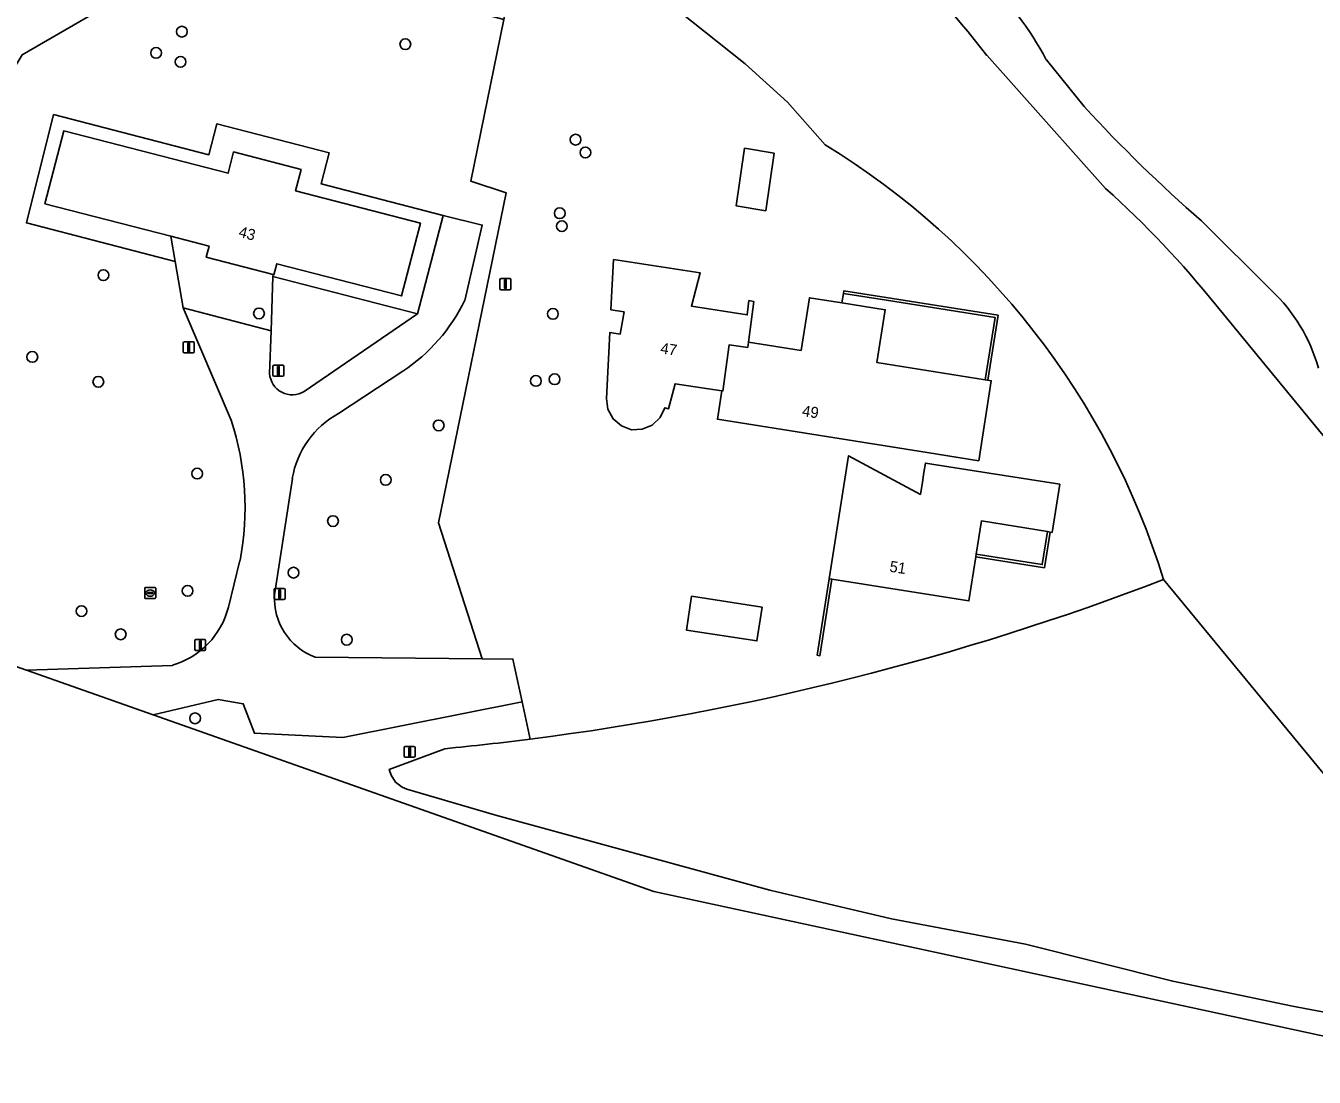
# Model space of a CAD drawing. Extents: x 156661 to 157576, y 383570 to 384425.
# Drawn here: x 157365.7 to 157482.8, y 383570 to 383665.5 of the extents above; entities that cross this region are included whole.
import ezdxf

# ---------------------------------------------------------------- set-up
doc = ezdxf.new("R2010")
doc.units = 0
for name, color, linetype in [('IMGEO_Boom', 7, 'Continuous'), ('IMGEO_Erf', 7, 'Continuous'), ('IMGEO_Gemengd_bos', 7, 'Continuous'), ('IMGEO_Kolk', 7, 'Continuous'), ('IMGEO_Lichtmast', 7, 'Continuous'), ('IMGEO_Loofbos', 7, 'Continuous'), ('IMGEO_Muur', 7, 'Continuous'), ('IMGEO_Pand', 7, 'Continuous'), ('IMGEO_Pand_nummerreeks', 7, 'Continuous'), ('IMGEO_Rijbaan_lokaal_onverhard', 7, 'Continuous'), ('IMGEO_Voetpad_open', 7, 'Continuous')]:
    doc.layers.add(name, color=color, linetype=linetype)

msp = doc.modelspace()

# ---------------------------------------------------------------- linework, layer by layer
at = {"layer": 'IMGEO_Boom'}
for centre in [(157379.88, 383664.97), (157400.18, 383663.83), (157377.54, 383663.04), (157379.76, 383662.23), (157415.65, 383655.16), (157416.54, 383653.99), (157414.21, 383648.47), (157414.4, 383647.3), (157372.75, 383642.85), (157386.89, 383639.37), (157413.59, 383639.33), (157366.29, 383635.42), (157413.74, 383633.39), (157372.29, 383633.16), (157412.04, 383633.24), (157403.21, 383629.2), (157381.27, 383624.82), (157398.4, 383624.25), (157393.61, 383620.51), (157390.02, 383615.82), (157380.4, 383614.17), (157370.76, 383612.33), (157374.32, 383610.22), (157394.86, 383609.73), (157381.08, 383602.59)]:
    msp.add_circle(centre, 0.489, dxfattribs=at)
at = {"layer": 'IMGEO_Erf'}
msp.add_lwpolyline([(157438.32, 383654.68), (157434.89, 383658.55), (157431.07, 383662.04), (157423.66, 383667.95), (157418.44, 383672.75), (157413.75, 383678.06), (157412.12, 383680.62), (157409.14, 383666.08), (157406.13, 383651.4), (157409.33, 383650.33), (157403.19, 383620.36), (157407.17, 383607.99), (157409.96, 383607.97), (157410.8, 383604.09), (157411.53, 383600.7)], dxfattribs=at)
for points in [[(157430.23, 383649.16), (157431.01, 383654.37), (157433.69, 383653.92), (157432.93, 383648.7)], [(157428.54, 383629.76), (157428.94, 383632.33), (157424.69, 383632.99), (157424.1, 383630.71), (157423.76, 383630.8), (157423.34, 383629.91), (157422.62, 383629.23), (157421.71, 383628.85), (157420.74, 383628.8), (157419.81, 383629.17), (157419.07, 383629.79), (157418.59, 383630.66), (157418.46, 383631.64), (157418.75, 383637.63), (157419.71, 383637.49), (157420.06, 383639.51), (157418.86, 383639.71), (157419.1, 383644.27), (157426.97, 383643.05), (157426.18, 383640.03), (157431.24, 383639.24), (157431.4, 383640.54), (157431.65, 383640.5), (157431.84, 383640.47), (157431.35, 383636.77), (157436.14, 383636.01), (157436.89, 383640.79), (157439.84, 383640.32), (157439.98, 383641.19), (157440.02, 383641.43), (157454.04, 383639.22), (157453.1, 383633.3), (157453.42, 383633.25), (157452.28, 383625.99), (157447.58, 383626.74)], [(157443.91, 383640.57), (157439.98, 383641.19), (157439.84, 383640.32), (157443.78, 383639.7), (157443.03, 383634.91), (157452.86, 383633.34), (157453.76, 383639.01)], [(157440.45, 383626.44), (157446.98, 383622.93), (157447.16, 383624.04), (157447.3, 383624.91), (157447.43, 383625.78), (157453.21, 383624.86), (157459.63, 383623.85), (157458.94, 383619.48), (157458.76, 383619.51), (157458.25, 383616.27), (157452.01, 383617.25), (157451.38, 383613.26), (157438.94, 383615.22), (157437.85, 383608.28), (157437.6, 383608.32), (157438.69, 383615.26)], [(157458.51, 383619.55), (157452.53, 383620.53), (157452.05, 383617.5), (157458.04, 383616.56)], [(157432.6, 383612.7), (157432.13, 383609.62), (157425.72, 383610.61), (157426.18, 383613.68)]]:
    msp.add_lwpolyline(points, close=True, dxfattribs=at)
for centre, radius, start, end in [((157401.21, 383594.07), 71.08, 17.2969, 58.52), ((157379.83, 383847.86), 249.19, 277.308, 290.9855)]:
    msp.add_arc(centre, radius, start, end, dxfattribs=at)
at = {"layer": 'IMGEO_Gemengd_bos'}
for points in [[(157358.35, 383762.61), (157368.14, 383749.98), (157391.63, 383719.71), (157393.32, 383702.26), (157403.34, 383692.77), (157405.2, 383690.91), (157406.86, 383688.86), (157412.12, 383680.62), (157413.75, 383678.06), (157418.44, 383672.75), (157423.66, 383667.95), (157431.07, 383662.04), (157434.89, 383658.55), (157438.32, 383654.68)], [(157297.59, 383636.11), (157301.26, 383632.99), (157304.65, 383630.07), (157305.03, 383629.74), (157332.85, 383636.61), (157355.81, 383647.07), (157365.36, 383662.87), (157378.58, 383670.52), (157381.21, 383680.69)], [(157453.01, 383662.82), (157463.8, 383650.73)], [(157463.8, 383650.73), (157453.01, 383662.82)], [(157461.85, 383658.16), (157458.42, 383662.42)], [(157458.42, 383662.42), (157461.85, 383658.16)], [(157478.87, 383641.46), (157472.51, 383647.77)], [(157472.51, 383647.77), (157478.87, 383641.46)], [(157473.82, 383640.15), (157484.53, 383627.1)], [(157484.53, 383627.1), (157473.82, 383640.15)], [(157469.07, 383615.2), (157503.92, 383572.93), (157508.87, 383572.54), (157514.47, 383572.34), (157527.16, 383573.24)], [(157411.53, 383600.7), (157410.8, 383604.09), (157394.49, 383600.85), (157386.47, 383601.24), (157385.46, 383603.92), (157383.18, 383604.31), (157377.26, 383602.91)], [(157377.26, 383602.91), (157422.75, 383586.86), (157500.88, 383569.98), (157514.82, 383571.44), (157514.47, 383572.34), (157508.87, 383572.54), (157503.92, 383572.93), (157500.11, 383573.24), (157492.83, 383574.17), (157480.77, 383576.44), (157469.9, 383578.7), (157456.53, 383582.06), (157444.36, 383584.36), (157433.29, 383586.98), (157408.48, 383593.75), (157400.33, 383596.15), (157399.88, 383596.34), (157399.3, 383596.79), (157398.89, 383597.41), (157398.72, 383597.95), (157403.76, 383599.82)]]:
    msp.add_lwpolyline(points, dxfattribs=at)
for centre, radius, start, end in [((157350.12, 383582.39), 130.59, 38.0145, 44.4055), ((157350.12, 383582.39), 130.59, 38.0145, 44.4055), ((157431.62, 383648.06), 30.4, 28.1856, 46.1271), ((157431.62, 383648.06), 30.4, 28.1856, 46.1271), ((157564.26, 383752.52), 139.25, 222.6573, 228.7852), ((157564.26, 383752.52), 139.25, 222.6573, 228.7852), ((157401.21, 383594.07), 71.08, 17.2969, 58.52), ((157403.1, 383583.14), 90.84, 38.8739, 48.0722), ((157403.1, 383583.14), 90.84, 38.8739, 48.0722), ((157468.24, 383630.19), 15.49, 15.8108, 46.6814), ((157468.24, 383630.19), 15.49, 15.8108, 46.6814), ((157379.5, 383850.83), 252.17, 275.5206, 277.2958)]:
    msp.add_arc(centre, radius, start, end, dxfattribs=at)
at = {"layer": 'IMGEO_Kolk'}
for p, q in [((157376.5, 383613.55), (157376.5, 383614.4)), ((157376.57, 383614.47), (157377.43, 383614.47)), ((157376.76, 383613.97), (157376.76, 383613.98)), ((157376.8, 383614.02), (157377.2, 383614.02)), ((157377.2, 383613.93), (157376.8, 383613.93)), ((157376.99, 383614.25), (157377.01, 383614.25)), ((157377.24, 383613.98), (157377.24, 383613.97)), ((157377.5, 383614.4), (157377.5, 383613.55)), ((157377.43, 383613.47), (157376.57, 383613.47)), ((157377.01, 383613.69), (157376.98, 383613.69))]:
    msp.add_line(p, q, dxfattribs=at)
for points in [[(157376.5, 383613.55), (157376.5, 383614.4)], [(157376.57, 383614.47), (157377.43, 383614.47)], [(157377.5, 383614.4), (157377.5, 383613.55)], [(157377.43, 383613.47), (157376.57, 383613.47)]]:
    msp.add_lwpolyline(points, dxfattribs=at)
for centre, radius, start, end in [((157376.58, 383614.4), 0.0765, 91.552, 178.448), ((157376.58, 383614.4), 0.0765, 91.552, 178.448), ((157376.8, 383613.98), 0.0403, 85.8775, 175.7526), ((157376.79, 383613.97), 0.0366, 178.938, 274.7102), ((157377.2, 383613.98), 0.0386, 1.7309, 96.639), ((157377.2, 383613.97), 0.043, 264.8664, 352.4533), ((157377.42, 383614.4), 0.0765, 1.552, 88.448), ((157377.42, 383614.4), 0.0765, 1.552, 88.448), ((157376.58, 383613.55), 0.0765, 181.552, 268.448), ((157376.58, 383613.55), 0.0765, 181.552, 268.448), ((157377.42, 383613.55), 0.0765, 271.552, 358.448), ((157377.42, 383613.55), 0.0765, 271.552, 358.448)]:
    msp.add_arc(centre, radius, start, end, dxfattribs=at)
for centre, major_axis, ratio, start_param, end_param in [((157376.99, 383613.97), (-0.387, 0.002), 0.722429, 4.712389, 7.853982), ((157377.01, 383613.97), (-0.39, 0.002), 0.717154, 1.570796, 4.712389)]:
    msp.add_ellipse(centre, major_axis=major_axis, ratio=ratio, start_param=start_param, end_param=end_param, dxfattribs=at)
at = {"layer": 'IMGEO_Lichtmast'}
for p, q in [((157408.78, 383641.63), (157408.78, 383642.43)), ((157408.78, 383642.43), (157408.78, 383641.63)), ((157408.88, 383642.53), (157409.67, 383642.53)), ((157409.67, 383642.53), (157408.88, 383642.53)), ((157409.77, 383642.43), (157409.77, 383641.63)), ((157409.77, 383641.63), (157409.77, 383642.43)), ((157409.67, 383641.53), (157408.88, 383641.53)), ((157408.88, 383641.53), (157409.67, 383641.53)), ((157380.01, 383635.89), (157380.01, 383636.69)), ((157380.01, 383636.69), (157380.01, 383635.89)), ((157380.11, 383636.79), (157380.9, 383636.79)), ((157380.9, 383636.79), (157380.11, 383636.79)), ((157381, 383636.69), (157381, 383635.89)), ((157381, 383635.89), (157381, 383636.69)), ((157380.9, 383635.79), (157380.11, 383635.79)), ((157380.11, 383635.79), (157380.9, 383635.79)), ((157388.15, 383633.76), (157388.15, 383634.56)), ((157388.15, 383634.56), (157388.15, 383633.76)), ((157388.25, 383634.66), (157389.04, 383634.66)), ((157389.04, 383634.66), (157388.25, 383634.66)), ((157389.14, 383634.56), (157389.14, 383633.76)), ((157389.14, 383633.76), (157389.14, 383634.56)), ((157389.04, 383633.66), (157388.25, 383633.66)), ((157388.25, 383633.66), (157389.04, 383633.66)), ((157388.26, 383613.48), (157388.26, 383614.28)), ((157388.26, 383614.28), (157388.26, 383613.48)), ((157388.36, 383614.38), (157389.15, 383614.38)), ((157389.15, 383614.38), (157388.36, 383614.38)), ((157389.25, 383614.28), (157389.25, 383613.48)), ((157389.25, 383613.48), (157389.25, 383614.28)), ((157389.15, 383613.38), (157388.36, 383613.38)), ((157388.36, 383613.38), (157389.15, 383613.38)), ((157381.05, 383608.86), (157381.05, 383609.66)), ((157381.05, 383609.66), (157381.05, 383608.86)), ((157381.15, 383609.76), (157381.94, 383609.76)), ((157381.94, 383609.76), (157381.15, 383609.76)), ((157382.04, 383609.66), (157382.04, 383608.86)), ((157382.04, 383608.86), (157382.04, 383609.66)), ((157381.94, 383608.76), (157381.15, 383608.76)), ((157381.15, 383608.76), (157381.94, 383608.76)), ((157400.07, 383599.15), (157400.07, 383599.94)), ((157400.07, 383599.94), (157400.07, 383599.15)), ((157400.17, 383600.04), (157400.96, 383600.04)), ((157400.96, 383600.04), (157400.17, 383600.04)), ((157401.06, 383599.94), (157401.06, 383599.15)), ((157401.06, 383599.15), (157401.06, 383599.94)), ((157400.96, 383599.05), (157400.17, 383599.05)), ((157400.17, 383599.05), (157400.96, 383599.05))]:
    msp.add_line(p, q, dxfattribs=at)
for points in [[(157409.2, 383642.41), (157409.35, 383642.41), (157409.35, 383641.66), (157409.2, 383641.66), (157409.2, 383642.41)], [(157380.43, 383636.66), (157380.58, 383636.66), (157380.58, 383635.91), (157380.43, 383635.91), (157380.43, 383636.66)], [(157388.57, 383634.54), (157388.72, 383634.54), (157388.72, 383633.79), (157388.57, 383633.79), (157388.57, 383634.54)], [(157388.68, 383614.26), (157388.83, 383614.26), (157388.83, 383613.51), (157388.68, 383613.51), (157388.68, 383614.26)], [(157381.47, 383609.63), (157381.62, 383609.63), (157381.62, 383608.88), (157381.47, 383608.88), (157381.47, 383609.63)], [(157400.49, 383599.92), (157400.64, 383599.92), (157400.64, 383599.17), (157400.49, 383599.17), (157400.49, 383599.92)]]:
    msp.add_lwpolyline(points, dxfattribs=at)
for centre, start, end in [((157408.88, 383642.43), 90, 180), ((157408.88, 383642.43), 90, 180), ((157409.67, 383642.43), 0, 90), ((157409.67, 383642.43), 360, 90), ((157408.88, 383641.63), 180, 270), ((157408.88, 383641.63), 180, 270), ((157409.67, 383641.63), 270, 0), ((157409.67, 383641.63), 270, 0), ((157380.11, 383636.69), 90, 180), ((157380.11, 383636.69), 90, 180), ((157380.9, 383636.69), 0, 90), ((157380.9, 383636.69), 360, 90), ((157380.11, 383635.89), 180, 270), ((157380.11, 383635.89), 180, 270), ((157380.9, 383635.89), 270, 0), ((157380.9, 383635.89), 270, 0), ((157388.25, 383634.56), 90, 180), ((157388.25, 383634.56), 90, 180), ((157389.04, 383634.56), 0, 90), ((157389.04, 383634.56), 360, 90), ((157388.25, 383633.76), 180, 270), ((157388.25, 383633.76), 180, 270), ((157389.04, 383633.76), 270, 0), ((157389.04, 383633.76), 270, 0), ((157388.36, 383614.28), 90, 180), ((157388.36, 383614.28), 90, 180), ((157389.15, 383614.28), 0, 90), ((157389.15, 383614.28), 360, 90), ((157388.36, 383613.48), 180, 270), ((157388.36, 383613.48), 180, 270), ((157389.15, 383613.48), 270, 0), ((157389.15, 383613.48), 270, 0), ((157381.15, 383609.66), 90, 180), ((157381.15, 383609.66), 90, 180), ((157381.94, 383609.66), 0, 90), ((157381.94, 383609.66), 360, 90), ((157381.15, 383608.86), 180, 270), ((157381.15, 383608.86), 180, 270), ((157381.94, 383608.86), 270, 0), ((157381.94, 383608.86), 270, 0), ((157400.17, 383599.94), 90, 180), ((157400.17, 383599.94), 90, 180), ((157400.96, 383599.94), 0, 90), ((157400.96, 383599.94), 360, 90), ((157400.17, 383599.15), 180, 270), ((157400.17, 383599.15), 180, 270), ((157400.96, 383599.15), 270, 0), ((157400.96, 383599.15), 270, 0)]:
    msp.add_arc(centre, 0.1, start, end, dxfattribs=at)
at = {"layer": 'IMGEO_Loofbos'}
for points in [[(157391.98, 383608.13), (157407.17, 383607.99), (157403.19, 383620.36), (157409.33, 383650.33), (157406.13, 383651.4), (157409.14, 383666.08), (157398.07, 383669.05), (157394.48, 383676.44), (157381.21, 383680.69), (157378.58, 383670.52), (157365.36, 383662.87)], [(157384.36, 383629.67), (157380, 383639.87), (157379.26, 383644.1), (157365.76, 383647.59), (157368.22, 383657.43), (157382.34, 383653.79), (157383.07, 383656.6), (157393.27, 383653.96), (157392.54, 383651.14), (157403.62, 383648.28), (157407.17, 383647.4), (157405.58, 383640.56)], [(157390.98, 383632.28), (157401.28, 383639.34), (157388.15, 383642.74), (157387.99, 383637.78), (157387.84, 383633.91)], [(157399.95, 383634.12), (157394.12, 383630.29)], [(157389.92, 383624.38), (157388.29, 383613.82)], [(157384.11, 383612.69), (157385.16, 383616.92)], [(157403.76, 383599.82), (157398.72, 383597.95), (157398.89, 383597.41), (157399.3, 383596.79), (157399.88, 383596.34), (157400.33, 383596.15), (157408.48, 383593.75), (157433.29, 383586.98), (157444.36, 383584.36), (157456.53, 383582.06), (157469.9, 383578.7), (157480.77, 383576.44), (157492.83, 383574.17), (157500.11, 383573.24), (157503.92, 383572.93), (157469.07, 383615.2)], [(157352.51, 383611.63), (157365.75, 383606.96), (157379.03, 383607.4)]]:
    msp.add_lwpolyline(points, dxfattribs=at)
for centre, radius, start, end in [((157390.91, 383647.72), 16.33, 303.6186, 334.0007), ((157389.91, 383634.05), 2.07, 183.8035, 301.2983), ((157398.19, 383622.95), 8.4, 119.0559, 170.1776), ((157359.84, 383621.74), 25.78, 349.2282, 17.9312), ((157379.83, 383847.86), 249.19, 277.308, 290.9855), ((157394.02, 383613.5), 5.74, 176.8083, 249.2267), ((157376.93, 383614.5), 7.4, 286.484, 345.9011), ((157379.5, 383850.83), 252.17, 275.5206, 277.2958)]:
    msp.add_arc(centre, radius, start, end, dxfattribs=at)
at = {"layer": 'IMGEO_Muur'}
for points in [[(157440.02, 383641.43), (157439.98, 383641.19), (157443.91, 383640.57), (157453.76, 383639.01), (157452.86, 383633.34), (157453.1, 383633.3), (157454.04, 383639.22)], [(157458.76, 383619.51), (157458.51, 383619.55), (157458.04, 383616.56), (157452.05, 383617.5), (157452.01, 383617.25), (157458.25, 383616.27)], [(157438.94, 383615.22), (157438.69, 383615.26), (157437.6, 383608.32), (157437.85, 383608.28)]]:
    msp.add_lwpolyline(points, close=True, dxfattribs=at)
at = {"layer": 'IMGEO_Pand'}
for points in [[(157399.83, 383640.96), (157401.55, 383647.57), (157390.21, 383650.51), (157390.71, 383652.45), (157384.58, 383654.04), (157384.08, 383652.1), (157369.15, 383655.95), (157367.43, 383649.34), (157378.87, 383646.38), (157382.35, 383645.47), (157382.09, 383644.49), (157388.16, 383642.91), (157388.24, 383642.89), (157388.5, 383643.88)], [(157432.93, 383648.7), (157433.69, 383653.92), (157431.01, 383654.37), (157430.23, 383649.16)], [(157429.59, 383636.51), (157431.29, 383636.28), (157431.35, 383636.77), (157431.84, 383640.47), (157431.65, 383640.5), (157431.4, 383640.54), (157431.24, 383639.24), (157426.18, 383640.03), (157426.97, 383643.05), (157419.1, 383644.27), (157418.86, 383639.71), (157420.06, 383639.51), (157419.71, 383637.49), (157418.75, 383637.63), (157418.46, 383631.64), (157418.59, 383630.66), (157419.07, 383629.79), (157419.81, 383629.17), (157420.74, 383628.8), (157421.71, 383628.85), (157422.62, 383629.23), (157423.34, 383629.91), (157423.76, 383630.8), (157424.1, 383630.71), (157424.69, 383632.99), (157428.94, 383632.33), (157429.03, 383632.32)], [(157453.42, 383633.25), (157453.1, 383633.3), (157452.86, 383633.34), (157443.03, 383634.91), (157443.78, 383639.7), (157439.84, 383640.32), (157436.89, 383640.79), (157436.14, 383636.01), (157431.35, 383636.77), (157431.29, 383636.28), (157429.59, 383636.51), (157429.03, 383632.32), (157428.94, 383632.33), (157428.54, 383629.76), (157447.58, 383626.74), (157452.28, 383625.99)], [(157452.53, 383620.53), (157458.51, 383619.55), (157458.76, 383619.51), (157458.94, 383619.48), (157459.63, 383623.85), (157453.21, 383624.86), (157447.43, 383625.78), (157447.3, 383624.91), (157447.16, 383624.04), (157446.98, 383622.93), (157440.45, 383626.44), (157438.69, 383615.26), (157438.94, 383615.22), (157451.38, 383613.26), (157452.01, 383617.25), (157452.05, 383617.5)], [(157432.6, 383612.7), (157426.18, 383613.68), (157425.72, 383610.61), (157432.13, 383609.62)]]:
    msp.add_lwpolyline(points, close=True, dxfattribs=at)
at = {"layer": 'IMGEO_Rijbaan_lokaal_onverhard'}
for points in [[(157405.58, 383640.56), (157407.17, 383647.4), (157403.62, 383648.28), (157401.28, 383639.34), (157390.98, 383632.28)], [(157387.84, 383633.91), (157387.99, 383637.78), (157380, 383639.87), (157384.36, 383629.67)], [(157394.12, 383630.29), (157399.95, 383634.12)], [(157388.29, 383613.82), (157389.92, 383624.38)], [(157385.16, 383616.92), (157384.11, 383612.69)], [(157365.75, 383606.96), (157377.26, 383602.91), (157383.18, 383604.31), (157385.46, 383603.92), (157386.47, 383601.24), (157394.49, 383600.85), (157410.8, 383604.09), (157409.96, 383607.97), (157407.17, 383607.99), (157391.98, 383608.13)], [(157379.03, 383607.4), (157365.75, 383606.96)]]:
    msp.add_lwpolyline(points, dxfattribs=at)
for centre, radius, start, end in [((157390.91, 383647.72), 16.33, 303.6186, 334.0007), ((157389.91, 383634.05), 2.07, 183.8035, 301.2983), ((157398.19, 383622.95), 8.4, 119.0559, 170.1776), ((157359.84, 383621.74), 25.78, 349.2282, 17.9312), ((157394.02, 383613.5), 5.74, 176.8083, 249.2267), ((157376.93, 383614.5), 7.4, 286.484, 345.9011)]:
    msp.add_arc(centre, radius, start, end, dxfattribs=at)
at = {"layer": 'IMGEO_Voetpad_open'}
for points in [[(157388.16, 383642.91), (157388.15, 383642.74), (157401.28, 383639.34), (157403.62, 383648.28), (157392.54, 383651.14), (157393.27, 383653.96), (157383.07, 383656.6), (157382.34, 383653.79), (157368.22, 383657.43), (157365.76, 383647.59), (157379.26, 383644.1), (157378.87, 383646.38), (157367.43, 383649.34), (157369.15, 383655.95), (157384.08, 383652.1), (157384.58, 383654.04), (157390.71, 383652.45), (157390.21, 383650.51), (157401.55, 383647.57), (157399.83, 383640.96), (157388.5, 383643.88), (157388.24, 383642.89)], [(157378.87, 383646.38), (157379.26, 383644.1), (157380, 383639.87), (157387.99, 383637.78), (157388.15, 383642.74), (157388.16, 383642.91), (157382.09, 383644.49), (157382.35, 383645.47)]]:
    msp.add_lwpolyline(points, close=True, dxfattribs=at)

# ---------------------------------------------------------------- texts
at = {"layer": 'IMGEO_Pand_nummerreeks'}
for s, rotation, p in [('43', 345.2864, (157384.97, 383646.35)), ('47', 351.1822, (157423.31, 383635.75)), ('49', 350.9874, (157436.18, 383630.06)), ('51', 351.016, (157444.12, 383615.92))]:
    msp.add_text(s, height=1, rotation=rotation, dxfattribs=at).set_placement(p)

doc.saveas('drawing.dxf')
